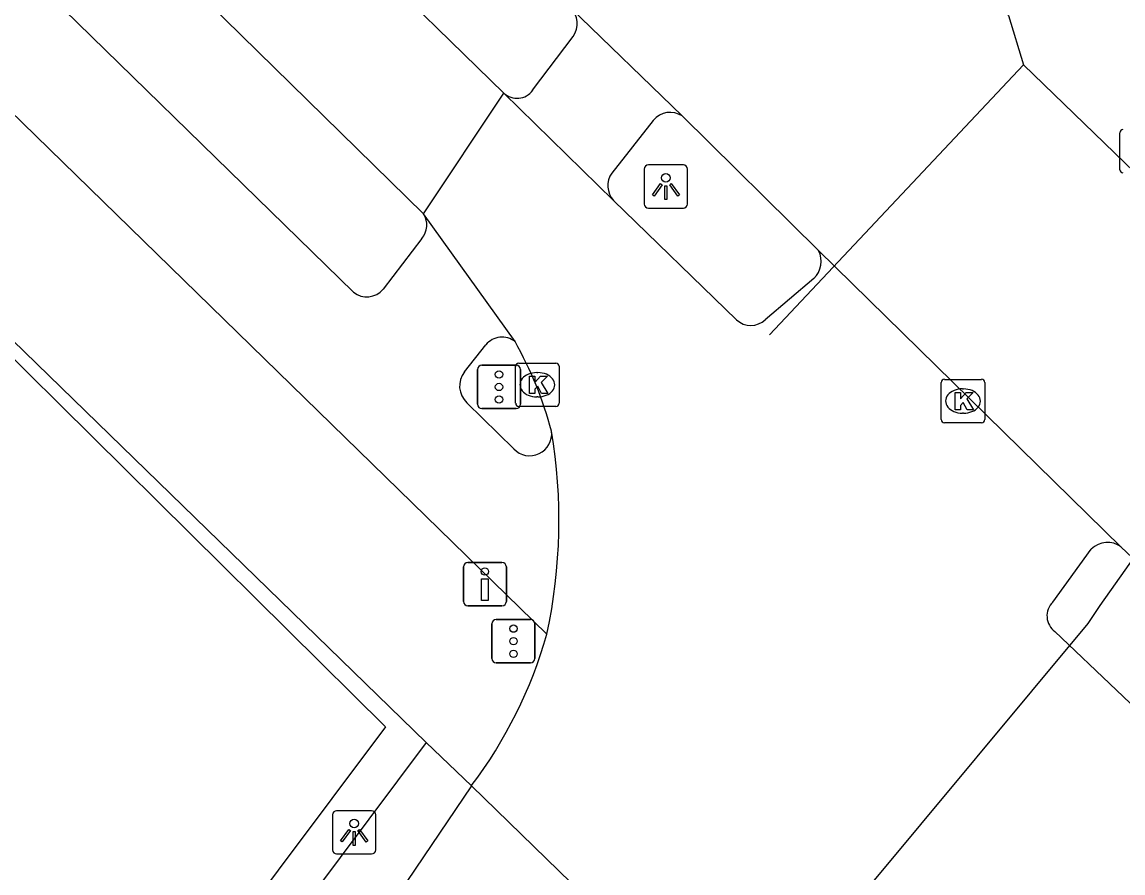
# Model space of a CAD drawing. Extents: x 159718 to 160783, y 383290 to 384030.
# Drawn here: x 160422.92 to 160448.31, y 383821.12 to 383840.76 of the extents above; entities that cross this region are included whole.
import ezdxf

# ---------------------------------------------------------------- set-up
doc = ezdxf.new("R2010")
doc.units = 0
for name, color, linetype in [('IMGEO_Drukknoppaal', 7, 'Continuous'), ('IMGEO_Fietspad_gesloten', 7, 'Continuous'), ('IMGEO_Fietspad_open', 7, 'Continuous'), ('IMGEO_Hek', 7, 'Continuous'), ('IMGEO_Kolk', 7, 'Continuous'), ('IMGEO_Lichtpunt', 7, 'Continuous'), ('IMGEO_OVBaan_gesloten', 7, 'Continuous'), ('IMGEO_Pand_vergunning_verleend', 7, 'Continuous'), ('IMGEO_Rijbaan_lokaal_gesloten', 7, 'Continuous'), ('IMGEO_Verkeersregelinstallatiepaal', 7, 'Continuous'), ('IMGEO_Voetpad_open', 7, 'Continuous')]:
    doc.layers.add(name, color=color, linetype=linetype)

msp = doc.modelspace()

# ---------------------------------------------------------------- linework, layer by layer
at = {"layer": 'IMGEO_Drukknoppaal'}
for p, q in [((160433.099, 383827.387), (160433.099, 383828.187)), ((160433.099, 383828.187), (160433.099, 383827.387)), ((160433.199, 383828.287), (160433.989, 383828.287)), ((160433.989, 383828.287), (160433.199, 383828.287)), ((160434.089, 383828.187), (160434.089, 383827.387)), ((160434.089, 383827.387), (160434.089, 383828.187)), ((160433.989, 383827.287), (160433.199, 383827.287)), ((160433.199, 383827.287), (160433.989, 383827.287))]:
    msp.add_line(p, q, dxfattribs=at)
msp.add_lwpolyline([(160433.669, 383827.912), (160433.669, 383827.412), (160433.519, 383827.412), (160433.519, 383827.912), (160433.669, 383827.912)], dxfattribs=at)
msp.add_circle((160433.594, 383828.077), 0.085, dxfattribs=at)
for centre, start, end in [((160433.199, 383828.187), 90, 180), ((160433.199, 383828.187), 90, 180), ((160433.989, 383828.187), 0, 90), ((160433.989, 383828.187), 360, 90), ((160433.199, 383827.387), 180, 270), ((160433.199, 383827.387), 180, 270), ((160433.989, 383827.387), 270, 0), ((160433.989, 383827.387), 270, 0)]:
    msp.add_arc(centre, 0.1, start, end, dxfattribs=at)
at = {"layer": 'IMGEO_Fietspad_gesloten'}
for points in [[(160430.566, 383834.523), (160413.383, 383851.292), (160391.553, 383872.974), (160385.008, 383879.821), (160382.102, 383882.959), (160379.049, 383886.328), (160360.786, 383907.468), (160360.649, 383907.617)], [(160435.025, 383826.636), (160409.583, 383851.452), (160390.359, 383870.473), (160389.642, 383871.201), (160385.79, 383875.219), (160380.682, 383880.609), (160376.043, 383885.864), (160359.039, 383905.448), (160357.515, 383907.245)], [(160432.14, 383835.759), (160431.248, 383834.594)], [(160433.122, 383832.682), (160433.618, 383833.308)], [(160434.26, 383830.907), (160433.18, 383831.971)]]:
    msp.add_lwpolyline(points, dxfattribs=at)
for centre, radius, start, end in [((160431.774, 383836.071), 0.481, 319.4989, 32.2583), ((160430.871, 383834.902), 0.487, 231.1467, 320.7401), ((160433.991, 383833.012), 0.476, 51.0574, 141.5106), ((160433.54, 383832.358), 0.529, 142.2271, 227.1001), ((160434.628, 383831.257), 0.507, 223.5405, 6.5005)]:
    msp.add_arc(centre, radius, start, end, dxfattribs=at)
at = {"layer": 'IMGEO_Fietspad_open'}
for points in [[(160434.696, 383839.181), (160435.633, 383840.425)], [(160437.477, 383838.486), (160436.52, 383837.272)]]:
    msp.add_lwpolyline(points, dxfattribs=at)
for centre, radius, start, end in [((160435.196, 383840.718), 0.526, 326.1394, 44.4058), ((160434.336, 383839.439), 0.444, 226.8127, 324.3692), ((160437.867, 383838.168), 0.503, 56.6376, 140.7772), ((160436.95, 383836.981), 0.519, 145.9398, 221.2918)]:
    msp.add_arc(centre, radius, start, end, dxfattribs=at)
at = {"layer": 'IMGEO_Hek'}
for points in [[(160439.959, 383846.399), (160440.079, 383846.237), (160445.673, 383840.906), (160446.019, 383839.765), (160440.161, 383833.54)], [(160452.305, 383833.686), (160446.019, 383839.765)], [(160447.509, 383826.879), (160447.786, 383827.298), (160452.305, 383833.686), (160454.18, 383831.941)], [(160440.696, 383818.695), (160442.352, 383820.684), (160447.509, 383826.879)]]:
    msp.add_lwpolyline(points, dxfattribs=at)
at = {"layer": 'IMGEO_Kolk'}
for p, q in [((160448.235, 383837.349), (160448.235, 383838.201)), ((160434.304, 383831.961), (160434.304, 383832.813)), ((160434.379, 383832.887), (160435.231, 383832.887)), ((160435.305, 383832.813), (160435.305, 383831.961)), ((160434.792, 383832.667), (160434.817, 383832.667)), ((160444.195, 383832.512), (160445.047, 383832.512)), ((160444.12, 383831.586), (160444.12, 383832.438)), ((160444.608, 383832.292), (160444.633, 383832.292)), ((160445.121, 383832.438), (160445.121, 383831.586)), ((160434.815, 383832.107), (160434.79, 383832.107)), ((160435.231, 383831.887), (160434.379, 383831.887)), ((160444.631, 383831.732), (160444.606, 383831.732)), ((160445.047, 383831.512), (160444.195, 383831.512))]:
    msp.add_line(p, q, dxfattribs=at)
for points in [[(160448.235, 383837.349), (160448.235, 383838.201)], [(160434.304, 383831.961), (160434.304, 383832.813)], [(160434.379, 383832.887), (160435.231, 383832.887)], [(160435.305, 383832.813), (160435.305, 383831.961)], [(160434.625, 383832.587), (160434.748, 383832.587), (160434.748, 383832.436), (160434.878, 383832.587), (160435.042, 383832.587), (160434.896, 383832.436), (160435.049, 383832.187), (160434.897, 383832.187), (160434.812, 383832.351), (160434.748, 383832.284), (160434.748, 383832.187), (160434.625, 383832.187), (160434.625, 383832.587)], [(160444.195, 383832.512), (160445.047, 383832.512)], [(160444.12, 383831.586), (160444.12, 383832.438)], [(160444.441, 383832.212), (160444.564, 383832.212), (160444.564, 383832.061), (160444.694, 383832.212), (160444.858, 383832.212), (160444.712, 383832.061), (160444.865, 383831.812), (160444.713, 383831.812), (160444.628, 383831.976), (160444.564, 383831.909), (160444.564, 383831.812), (160444.441, 383831.812), (160444.441, 383832.212)], [(160445.121, 383832.438), (160445.121, 383831.586)], [(160435.231, 383831.887), (160434.379, 383831.887)], [(160445.047, 383831.512), (160444.195, 383831.512)]]:
    msp.add_lwpolyline(points, dxfattribs=at)
for centre, start, end in [((160448.312, 383838.199), 91.552, 178.448), ((160448.312, 383838.199), 91.552, 178.448), ((160448.312, 383837.351), 181.552, 268.448), ((160448.312, 383837.351), 181.552, 268.448), ((160434.381, 383832.811), 91.552, 178.448), ((160434.381, 383832.811), 91.552, 178.448), ((160435.229, 383832.811), 1.552, 88.448), ((160435.229, 383832.811), 1.552, 88.448), ((160444.197, 383832.436), 91.552, 178.448), ((160444.197, 383832.436), 91.552, 178.448), ((160445.045, 383832.436), 1.552, 88.448), ((160445.045, 383832.436), 1.552, 88.448), ((160434.381, 383831.963), 181.552, 268.448), ((160434.381, 383831.963), 181.552, 268.448), ((160435.229, 383831.963), 271.552, 358.448), ((160435.229, 383831.963), 271.552, 358.448), ((160444.197, 383831.588), 181.552, 268.448), ((160444.197, 383831.588), 181.552, 268.448), ((160445.045, 383831.588), 271.552, 358.448), ((160445.045, 383831.588), 271.552, 358.448)]:
    msp.add_arc(centre, 0.0765, start, end, dxfattribs=at)
for centre, major_axis, ratio, start_param, end_param in [((160434.791, 383832.387), (-0.387, 0.002), 0.722429, 4.712389, 7.853982), ((160434.816, 383832.387), (-0.39, 0.002), 0.717154, 1.570796, 4.712389), ((160444.607, 383832.012), (-0.387, 0.002), 0.722429, 4.712389, 7.853982), ((160444.632, 383832.012), (-0.39, 0.002), 0.717154, 1.570796, 4.712389)]:
    msp.add_ellipse(centre, major_axis=major_axis, ratio=ratio, start_param=start_param, end_param=end_param, dxfattribs=at)
at = {"layer": 'IMGEO_Lichtpunt'}
for p, q in [((160437.27, 383837.364), (160437.27, 383836.557)), ((160437.27, 383837.364), (160437.27, 383836.557)), ((160438.172, 383837.459), (160437.364, 383837.459)), ((160438.172, 383837.459), (160437.364, 383837.459)), ((160438.266, 383836.557), (160438.266, 383837.364)), ((160438.266, 383836.557), (160438.266, 383837.364)), ((160437.364, 383836.463), (160438.172, 383836.463)), ((160437.364, 383836.463), (160438.172, 383836.463)), ((160430.983, 383822.56), (160430.175, 383822.56)), ((160430.983, 383822.56), (160430.175, 383822.56)), ((160430.081, 383822.465), (160430.081, 383821.658)), ((160430.081, 383822.465), (160430.081, 383821.658)), ((160431.077, 383821.658), (160431.077, 383822.465)), ((160431.077, 383821.658), (160431.077, 383822.465)), ((160430.175, 383821.564), (160430.983, 383821.564)), ((160430.175, 383821.564), (160430.983, 383821.564))]:
    msp.add_line(p, q, dxfattribs=at)
for points in [[(160437.644, 383837.028), (160437.683, 383837), (160437.495, 383836.738), (160437.457, 383836.765), (160437.644, 383837.028)], [(160437.856, 383837), (160437.894, 383837.027), (160438.081, 383836.765), (160438.042, 383836.737), (160437.856, 383837)], [(160437.746, 383836.98), (160437.793, 383836.98), (160437.793, 383836.658), (160437.746, 383836.658), (160437.746, 383836.98)], [(160430.455, 383822.129), (160430.494, 383822.101), (160430.306, 383821.839), (160430.268, 383821.866), (160430.455, 383822.129)], [(160430.557, 383822.081), (160430.604, 383822.081), (160430.604, 383821.759), (160430.557, 383821.759), (160430.557, 383822.081)], [(160430.667, 383822.101), (160430.705, 383822.128), (160430.892, 383821.866), (160430.853, 383821.838), (160430.667, 383822.101)]]:
    msp.add_lwpolyline(points, dxfattribs=at)
for centre in [(160437.769, 383837.162), (160430.58, 383822.263)]:
    msp.add_circle(centre, 0.0994, dxfattribs=at)
for centre, start, end in [((160437.364, 383837.364), 90, 180), ((160437.364, 383837.364), 90, 180), ((160438.172, 383837.364), 0, 90), ((160438.172, 383837.364), 0, 90), ((160437.364, 383836.557), 180, 270), ((160437.364, 383836.557), 180, 270), ((160438.172, 383836.557), 270, 0), ((160438.172, 383836.557), 270, 360), ((160430.175, 383822.465), 90, 180), ((160430.175, 383822.465), 90, 180), ((160430.983, 383822.465), 0, 90), ((160430.983, 383822.465), 0, 90), ((160430.175, 383821.658), 180, 270), ((160430.175, 383821.658), 180, 270), ((160430.983, 383821.658), 270, 0), ((160430.983, 383821.658), 270, 360)]:
    msp.add_arc(centre, 0.0946, start, end, dxfattribs=at)
at = {"layer": 'IMGEO_OVBaan_gesloten'}
for points in [[(160435.572, 383841.086), (160438.143, 383838.588)], [(160438.143, 383838.588), (160441.287, 383835.482)], [(160448.269, 383828.644), (160441.287, 383835.482)], [(160448.269, 383828.644), (160455.436, 383821.896)]]:
    msp.add_lwpolyline(points, dxfattribs=at)
at = {"layer": 'IMGEO_Pand_vergunning_verleend'}
msp.add_lwpolyline([(160362.934, 383837.123), (160385.245, 383866.918), (160402.874, 383853.705), (160400.876, 383851.024), (160415.528, 383840.103), (160431.302, 383824.497), (160412.798, 383799.786), (160362.934, 383837.123)], dxfattribs=at)
at = {"layer": 'IMGEO_Rijbaan_lokaal_gesloten'}
for points in [[(160362.441, 383909.267), (160366.584, 383904.561), (160369.364, 383901.346), (160374.054, 383895.844), (160384.072, 383884.347), (160396.147, 383871.691), (160399.834, 383867.996), (160408.6, 383859.44), (160413.438, 383854.704), (160432.181, 383836.328)], [(160397.514, 383874.963), (160423.906, 383848.993), (160434.032, 383839.116)], [(160432.181, 383836.328), (160434.032, 383839.116)], [(160436.56, 383836.639), (160434.032, 383839.116)], [(160439.397, 383833.884), (160436.56, 383836.639)], [(160434.29, 383833.382), (160432.181, 383836.328)], [(160441.178, 383834.842), (160440.061, 383833.886)], [(160446.692, 383827.375), (160447.58, 383828.591)], [(160453.851, 383819.928), (160446.738, 383826.692)], [(160433.282, 383823.133), (160430.876, 383819.576), (160415.708, 383799.849)], [(160440.183, 383816.423), (160433.282, 383823.133)]]:
    msp.add_lwpolyline(points, dxfattribs=at)
for centre, radius, start, end in [((160440.82, 383835.232), 0.53, 312.5353, 28.1338), ((160439.728, 383834.252), 0.495, 228.0054, 312.3398), ((160426.754, 383829.108), 8.663, 14.75, 29.5581), ((160422.839, 383829.255), 12.464, 347.8704, 9.509), ((160447.955, 383828.224), 0.525, 53.2057, 135.5917), ((160447.008, 383827.053), 0.451, 134.4745, 233.2316), ((160424.787, 383829.545), 10.643, 322.9543, 344.1383)]:
    msp.add_arc(centre, radius, start, end, dxfattribs=at)
at = {"layer": 'IMGEO_Verkeersregelinstallatiepaal'}
for p, q in [((160433.425, 383831.936), (160433.425, 383832.736)), ((160433.425, 383832.736), (160433.425, 383831.936)), ((160433.525, 383832.836), (160434.315, 383832.836)), ((160434.315, 383832.836), (160433.525, 383832.836)), ((160434.415, 383832.736), (160434.415, 383831.936)), ((160434.415, 383831.936), (160434.415, 383832.736)), ((160434.315, 383831.836), (160433.525, 383831.836)), ((160433.525, 383831.836), (160434.315, 383831.836)), ((160433.758, 383826.071), (160433.758, 383826.871)), ((160433.758, 383826.871), (160433.758, 383826.071)), ((160433.858, 383826.971), (160434.648, 383826.971)), ((160434.648, 383826.971), (160433.858, 383826.971)), ((160434.748, 383826.871), (160434.748, 383826.071)), ((160434.748, 383826.071), (160434.748, 383826.871)), ((160434.648, 383825.971), (160433.858, 383825.971)), ((160433.858, 383825.971), (160434.648, 383825.971))]:
    msp.add_line(p, q, dxfattribs=at)
for centre in [(160433.92, 383832.626), (160433.92, 383832.336), (160433.92, 383832.046), (160434.253, 383826.761), (160434.253, 383826.471), (160434.253, 383826.181)]:
    msp.add_circle(centre, 0.085, dxfattribs=at)
for centre, start, end in [((160433.525, 383832.736), 90, 180), ((160433.525, 383832.736), 90, 180), ((160434.315, 383832.736), 0, 90), ((160434.315, 383832.736), 360, 90), ((160433.525, 383831.936), 180, 270), ((160433.525, 383831.936), 180, 270), ((160434.315, 383831.936), 270, 0), ((160434.315, 383831.936), 270, 0), ((160433.858, 383826.871), 90, 180), ((160433.858, 383826.871), 90, 180), ((160434.648, 383826.871), 0, 90), ((160434.648, 383826.871), 360, 90), ((160433.858, 383826.071), 180, 270), ((160433.858, 383826.071), 180, 270), ((160434.648, 383826.071), 270, 0), ((160434.648, 383826.071), 270, 0)]:
    msp.add_arc(centre, 0.1, start, end, dxfattribs=at)
at = {"layer": 'IMGEO_Voetpad_open'}
for points in [[(160420.166, 383835.876), (160432.239, 383824.135)], [(160432.239, 383824.135), (160426.971, 383817.089)], [(160432.239, 383824.135), (160433.282, 383823.133)]]:
    msp.add_lwpolyline(points, dxfattribs=at)

doc.saveas('drawing.dxf')
